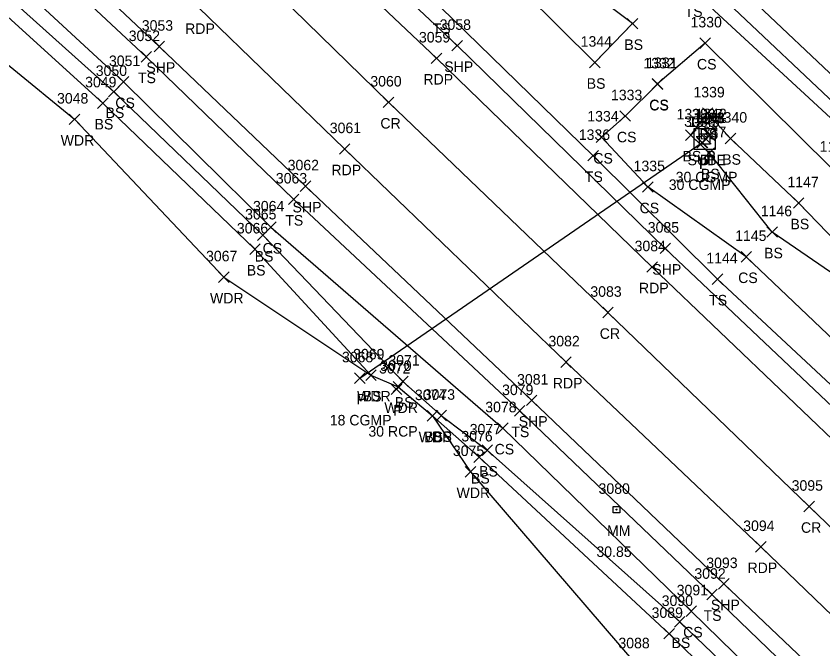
# Model space of a CAD drawing. Extents: x 1647574 to 1652703, y 212895 to 228670.
# Drawn here: x 1649589.7 to 1649743, y 226370.4 to 226490.7 of the extents above; entities that cross this region are included whole.
import ezdxf

# ---------------------------------------------------------------- set-up
doc = ezdxf.new("R2010")
doc.units = 0
for name, color, linetype in [('D_A', 7, 'Continuous'), ('D_C', 7, 'Continuous'), ('D_I', 7, 'Continuous'), ('D_TIC', 7, 'Continuous'), ('DCP', 7, 'Continuous'), ('DS', 7, 'Continuous'), ('L_A', 7, 'Continuous'), ('L_I', 7, 'Continuous'), ('L_TIC', 7, 'Continuous'), ('LAWA', 7, 'Continuous'), ('LELB', 7, 'Continuous'), ('P_A', 7, 'Continuous'), ('P_I', 7, 'Continuous'), ('P_TIC', 7, 'Continuous'), ('PET', 7, 'Continuous'), ('PRC', 7, 'Continuous'), ('PSP', 7, 'Continuous'), ('S_A', 7, 'Continuous'), ('S_C', 7, 'Continuous'), ('S_I', 7, 'Continuous'), ('SRM', 7, 'Continuous'), ('U_A', 7, 'Continuous'), ('U_I', 7, 'Continuous'), ('U_TIC', 7, 'Continuous')]:
    doc.layers.add(name, color=color, linetype=linetype)

msp = doc.modelspace()

# ---------------------------------------------------------------- linework, layer by layer
at = {"layer": 'D_TIC'}
for points in [[(1649719.04, 226465.67), (1649721.04, 226467.67)], [(1649721.04, 226465.67), (1649719.04, 226467.67)], [(1649719.14, 226465.67), (1649721.14, 226467.67)], [(1649721.14, 226465.67), (1649719.14, 226467.67)], [(1649720.44, 226467.09), (1649722.44, 226469.09)], [(1649722.44, 226467.09), (1649720.44, 226469.09)], [(1649720.46, 226467.12), (1649722.46, 226469.12)], [(1649722.46, 226467.12), (1649720.46, 226469.12)], [(1649653.99, 226420.9), (1649655.99, 226422.9)], [(1649655.99, 226420.9), (1649653.99, 226422.9)], [(1649660.98, 226418.77), (1649662.98, 226420.77)], [(1649662.98, 226418.77), (1649660.98, 226420.77)]]:
    msp.add_lwpolyline(points, dxfattribs=at)
at = {"layer": 'DCP'}
msp.add_lwpolyline([(1649654.99, 226421.9), (1649720.04, 226466.67)], dxfattribs=at)
at = {"layer": 'DS'}
for p, q in [((1649718.54, 226469.36), (1649722.54, 226469.36)), ((1649718.54, 226465.36), (1649718.54, 226469.36)), ((1649722.54, 226469.36), (1649722.54, 226465.36)), ((1649719.54, 226466.36), (1649719.54, 226468.36)), ((1649719.54, 226468.36), (1649721.54, 226468.36)), ((1649721.54, 226468.36), (1649721.54, 226466.36)), ((1649721.54, 226466.36), (1649719.54, 226466.36)), ((1649720.54, 226467.36), (1649720.54, 226467.36)), ((1649720.54, 226467.36), (1649720.54, 226467.36)), ((1649722.54, 226465.36), (1649718.54, 226465.36))]:
    msp.add_line(p, q, dxfattribs=at)
at = {"layer": 'L_TIC'}
for points in [[(1649705.82, 226488.3), (1649707.82, 226490.3)], [(1649707.82, 226488.3), (1649705.82, 226490.3)], [(1649719.63, 226484.58), (1649721.63, 226486.58)], [(1649721.63, 226484.58), (1649719.63, 226486.58)], [(1649613.41, 226481.98), (1649615.41, 226483.98)], [(1649615.41, 226481.98), (1649613.41, 226483.98)], [(1649698.67, 226480.91), (1649700.67, 226482.91)], [(1649700.67, 226480.91), (1649698.67, 226482.91)], [(1649698.67, 226480.91), (1649700.67, 226482.91)], [(1649700.67, 226480.91), (1649698.67, 226482.91)], [(1649609.08, 226477.23), (1649611.08, 226479.23)], [(1649611.08, 226477.23), (1649609.08, 226479.23)], [(1649710.56, 226476.85), (1649712.56, 226478.85)], [(1649712.56, 226476.85), (1649710.56, 226478.85)], [(1649710.58, 226476.78), (1649712.58, 226478.78)], [(1649712.58, 226476.78), (1649710.58, 226478.78)], [(1649607.23, 226475.35), (1649609.23, 226477.35)], [(1649609.23, 226475.35), (1649607.23, 226477.35)], [(1649605.13, 226473.18), (1649607.13, 226475.18)], [(1649607.13, 226473.18), (1649605.13, 226475.18)], [(1649704.42, 226470.73), (1649706.42, 226472.73)], [(1649706.42, 226470.73), (1649704.42, 226472.73)], [(1649720.1, 226471.27), (1649722.1, 226473.27)], [(1649722.1, 226471.27), (1649720.1, 226473.27)], [(1649599.78, 226470.1), (1649601.78, 226472.1)], [(1649601.78, 226470.1), (1649599.78, 226472.1)], [(1649699.93, 226466.69), (1649701.93, 226468.69)], [(1649701.93, 226466.69), (1649699.93, 226468.69)], [(1649716.89, 226467.09), (1649718.89, 226469.09)], [(1649718.89, 226467.09), (1649716.89, 226469.09)], [(1649724.43, 226466.47), (1649726.43, 226468.47)], [(1649726.43, 226466.47), (1649724.43, 226468.47)], [(1649724.43, 226466.47), (1649726.43, 226468.47)], [(1649726.43, 226466.47), (1649724.43, 226468.47)], [(1649698.36, 226463.18), (1649700.36, 226465.18)], [(1649700.36, 226463.18), (1649698.36, 226465.18)], [(1649720.38, 226463.7), (1649722.38, 226465.7)], [(1649722.38, 226463.7), (1649720.38, 226465.7)], [(1649708.73, 226457.24), (1649710.73, 226459.24)], [(1649710.73, 226457.24), (1649708.73, 226459.24)], [(1649708.73, 226457.24), (1649710.73, 226459.24)], [(1649710.73, 226457.24), (1649708.73, 226459.24)], [(1649641.41, 226454.9), (1649643.41, 226456.9)], [(1649643.41, 226454.9), (1649641.41, 226456.9)], [(1649737.4, 226454.19), (1649739.4, 226456.19)], [(1649739.4, 226454.19), (1649737.4, 226456.19)], [(1649637.08, 226449.58), (1649639.08, 226451.58)], [(1649639.08, 226449.58), (1649637.08, 226451.58)], [(1649635.57, 226448.06), (1649637.57, 226450.06)], [(1649637.57, 226448.06), (1649635.57, 226450.06)], [(1649732.38, 226448.67), (1649734.38, 226450.67)], [(1649734.38, 226448.67), (1649732.38, 226450.67)], [(1649634.06, 226445.4), (1649636.06, 226447.4)], [(1649636.06, 226445.4), (1649634.06, 226447.4)], [(1649727.45, 226443.97), (1649729.45, 226445.97)], [(1649729.45, 226443.97), (1649727.45, 226445.97)], [(1649628.15, 226440.1), (1649630.15, 226442.1)], [(1649630.15, 226440.1), (1649628.15, 226442.1)], [(1649721.98, 226439.72), (1649723.98, 226441.72)], [(1649723.98, 226439.72), (1649721.98, 226441.72)], [(1649656.11, 226421.45), (1649658.11, 226423.45)], [(1649658.11, 226421.45), (1649656.11, 226423.45)], [(1649656.11, 226421.45), (1649658.11, 226423.45)], [(1649658.11, 226421.45), (1649656.11, 226423.45)], [(1649662.19, 226420.28), (1649664.19, 226422.28)], [(1649664.19, 226420.28), (1649662.19, 226422.28)], [(1649661.3, 226419.26), (1649663.3, 226421.26)], [(1649663.3, 226419.26), (1649661.3, 226421.26)], [(1649667.81, 226413.71), (1649669.81, 226415.71)], [(1649669.81, 226413.71), (1649667.81, 226415.71)], [(1649667.81, 226413.71), (1649669.81, 226415.71)], [(1649669.81, 226413.71), (1649667.81, 226415.71)], [(1649669.48, 226413.78), (1649671.48, 226415.78)], [(1649671.48, 226413.78), (1649669.48, 226415.78)], [(1649684.38, 226414.67), (1649686.38, 226416.67)], [(1649686.38, 226414.67), (1649684.38, 226416.67)], [(1649681.17, 226411.39), (1649683.17, 226413.39)], [(1649683.17, 226411.39), (1649681.17, 226413.39)], [(1649676.68, 226405.85), (1649678.68, 226407.85)], [(1649678.68, 226405.85), (1649676.68, 226407.85)], [(1649678.22, 226407.18), (1649680.22, 226409.18)], [(1649680.22, 226407.18), (1649678.22, 226409.18)], [(1649675.02, 226403.08), (1649677.02, 226405.08)], [(1649677.02, 226403.08), (1649675.02, 226405.08)], [(1649720.92, 226379.74), (1649722.92, 226381.74)], [(1649722.92, 226379.74), (1649720.92, 226381.74)], [(1649717, 226376.59), (1649719, 226378.59)], [(1649719, 226376.59), (1649717, 226378.59)], [(1649714.79, 226374.57), (1649716.79, 226376.57)], [(1649716.79, 226374.57), (1649714.79, 226376.57)], [(1649712.8, 226372.3), (1649714.8, 226374.3)], [(1649714.8, 226372.3), (1649712.8, 226374.3)]]:
    msp.add_lwpolyline(points, dxfattribs=at)
at = {"layer": 'LAWA'}
msp.add_lwpolyline([(1649564.01, 226501.21), (1649600.78, 226471.1), (1649629.15, 226441.1), (1649657.11, 226422.45), (1649662.3, 226420.26), (1649668.81, 226414.71), (1649676.02, 226404.08), (1649707.48, 226367.52), (1649746.55, 226330.39), (1649779.45, 226297), (1649815.18, 226260.26), (1649850.99, 226223.94), (1649889.13, 226181.22), (1649919.64, 226149.68), (1649954.03, 226112.54), (1649976.77, 226080.57), (1650010.23, 226040.33), (1650031.5, 226013.99), (1650047.73, 225988.88)], dxfattribs=at)
at = {"layer": 'LELB'}
for points in [[(1649699.67, 226481.91), (1649679.45, 226501.99), (1649645.41, 226536.66), (1649612.61, 226568.57), (1649578.32, 226600.99), (1649543.98, 226632.95), (1649509.04, 226666.44), (1649473.07, 226698.81), (1649440.27, 226731.3), (1649435.72, 226737.04), (1649408.87, 226762.28), (1649371.65, 226797.42), (1649335.46, 226831.54), (1649323.17, 226842.84), (1649315.96, 226850.35), (1649312.9, 226852.88), (1649303.05, 226862.63), (1649272.9, 226885.04), (1649244.53, 226913.23), (1649219.14, 226937.73), (1649217.77, 226942.22), (1649215.75, 226944.46), (1649217.78, 226946.35), (1649219.53, 226943.85)], [(1649699.67, 226481.91), (1649706.82, 226489.3), (1649683.4, 226506.92), (1649648.98, 226540.18), (1649615.46, 226571.75), (1649582.54, 226604.31), (1649545.88, 226635.11), (1649514.99, 226670.75), (1649476.91, 226703.47), (1649443.87, 226735.13), (1649437.39, 226738.45), (1649410.25, 226763.49), (1649372.93, 226798.59), (1649336.35, 226832.76), (1649324.5, 226844.21), (1649317.41, 226851.47), (1649314.57, 226854.84), (1649305.82, 226864.42), (1649279.73, 226892.76), (1649248.17, 226918.18), (1649224.51, 226943.02), (1649219.53, 226943.85)], [(1649107.55, 226940.79), (1649127.63, 226921.57), (1649159.08, 226895.72), (1649165.83, 226887.9), (1649190.49, 226864.77), (1649225.18, 226833.03), (1649259.69, 226800.81), (1649292.76, 226768.97), (1649332.89, 226728.92), (1649366.72, 226696.88), (1649396.96, 226668.92), (1649427.38, 226640.01), (1649462.61, 226607.88), (1649501.23, 226571.04), (1649533.66, 226541.41), (1649568.55, 226508.33), (1649606.13, 226474.18), (1649635.06, 226446.4), (1649657.11, 226422.45)], [(1650145.31, 225996.12), (1650155.22, 226000.73), (1650160.97, 226007.39), (1650165.06, 226014.73), (1650162.63, 226023.17), (1650152.14, 226036.38), (1650125.52, 226068.74), (1650101.36, 226098.15), (1650073.79, 226131.47), (1650039.14, 226169.85), (1650006.52, 226208.67), (1649978.85, 226238.77), (1649944.11, 226276), (1649910.77, 226309.61), (1649879.19, 226341.22), (1649849.26, 226371.24), (1649815.2, 226404.44), (1649786.47, 226431.97), (1649749.39, 226466.79), (1649718.31, 226495.58), (1649694.54, 226518.32), (1649659.53, 226550.77), (1649625.91, 226582.74), (1649593.12, 226613.01)], [(1650145.31, 225996.12), (1650126.11, 226017.39), (1650101.66, 226047.08), (1650074.02, 226078.27), (1650048.35, 226107.52), (1650011.02, 226148.89), (1649978.29, 226184.76), (1649948.32, 226216.56), (1649918.31, 226248.62), (1649881.09, 226286.67), (1649854.51, 226315.1), (1649822.53, 226345.57), (1649790.94, 226377.4), (1649759.46, 226406.66), (1649722.98, 226440.72), (1649699.36, 226464.18), (1649670.41, 226492.35), (1649633.05, 226526.99), (1649601.72, 226556.3), (1649565.56, 226590.44)], [(1649576.43, 226518.4), (1649614.41, 226482.98), (1649642.41, 226455.9), (1649685.38, 226415.67), (1649721.92, 226380.74), (1649759.16, 226344.82), (1649794.41, 226310.27), (1649829.09, 226276.12), (1649866.9, 226238.21), (1649900.81, 226202.84), (1649937.1, 226163.93), (1649969.44, 226128.19), (1649998.01, 226097.17), (1650029.45, 226060.68), (1650045.36, 226034.05), (1650069.99, 226009.77), (1650092.51, 225984.63), (1650111.94, 225960.02)], [(1649572.06, 226513.32), (1649610.08, 226478.23), (1649638.08, 226450.58), (1649682.17, 226412.39), (1649718, 226377.59), (1649756, 226340.45), (1649789.26, 226306.39), (1649824.84, 226270.98), (1649865.01, 226237.13), (1649898.41, 226199.96), (1649935.32, 226162.62), (1649968.54, 226127.19), (1649995.98, 226095.51), (1650026.38, 226057.31)], [(1649570.19, 226510.51), (1649608.23, 226476.35), (1649636.57, 226449.06), (1649663.19, 226421.28), (1649670.48, 226414.78), (1649679.22, 226408.18), (1649715.79, 226375.57), (1649754.34, 226338.61), (1649788.1, 226305.21), (1649822.67, 226268.96), (1649860.5, 226231.77), (1649895.97, 226193.57), (1649929.13, 226157.26), (1649962.02, 226120.66), (1649988.9, 226089.08), (1650019.8, 226051.49), (1650041.89, 226022.86), (1650059.37, 225999.62), (1650079.66, 225974.03), (1650096.25, 225946.36)], [(1650034.79, 226165.59), (1650004.25, 226206.53), (1649976.89, 226237.09), (1649942.39, 226273.76), (1649905.43, 226305.34), (1649874.8, 226336.52), (1649843.44, 226365.42), (1649812.48, 226401.05), (1649784.9, 226430.14), (1649744.52, 226461.95), (1649720.63, 226485.58), (1649711.56, 226477.85), (1649711.58, 226477.78), (1649705.42, 226471.73), (1649700.93, 226467.69), (1649709.73, 226458.24)], [(1650148.97, 226010.88), (1650139.27, 226026.59), (1650113.43, 226057), (1650088.3, 226087.98), (1650061.28, 226120.08), (1650026.24, 226159.75), (1649992.44, 226196.13), (1649963.33, 226228.07), (1649931.94, 226262.56), (1649896.29, 226297.95), (1649867.38, 226328.16), (1649836.11, 226358.29), (1649802.88, 226390.85), (1649773.49, 226418.93), (1649757.57, 226433.02), (1649733.38, 226449.67), (1649721.38, 226464.7), (1649717.89, 226468.09), (1649721.1, 226472.27), (1649725.43, 226467.47)], [(1650148.97, 226010.88), (1650154.49, 226019.63), (1650146.18, 226030.47), (1650117.14, 226060.39), (1650092.92, 226091.65), (1650065.04, 226122.85), (1650030.31, 226163.04), (1649996.06, 226198.8), (1649967.82, 226231.08), (1649935.01, 226265.64), (1649900.92, 226301.66), (1649869, 226330.3), (1649837.58, 226359.92), (1649804, 226392.67), (1649775.11, 226420.09), (1649758.52, 226434.35), (1649738.4, 226455.19), (1649725.43, 226467.47)], [(1650055.12, 226113.82), (1650017.96, 226153.32), (1649984.83, 226189.55), (1649957.12, 226222.67), (1649926.78, 226257.2), (1649885.72, 226290.18), (1649859.03, 226319.45), (1649828.58, 226351.31), (1649795.6, 226382.64), (1649764.56, 226410.62), (1649728.45, 226444.97), (1649709.73, 226458.24)], [(1649668.81, 226414.71), (1649677.68, 226406.85), (1649713.8, 226373.3), (1649752.12, 226335.89), (1649786.09, 226302.81), (1649821.42, 226267.05), (1649857.98, 226229.57), (1649894.19, 226191.19), (1649927.6, 226155.83), (1649960.21, 226119.33), (1649987.22, 226087.32), (1650018.26, 226049.98), (1650039.74, 226020.41), (1650056.73, 225997.13), (1650074.38, 225969.86), (1650089, 225939.93)]]:
    msp.add_lwpolyline(points, dxfattribs=at)
at = {"layer": 'P_TIC'}
for points in [[(1649672.51, 226484.11), (1649674.51, 226486.11)], [(1649674.51, 226484.11), (1649672.51, 226486.11)], [(1649615.88, 226483.95), (1649617.88, 226485.95)], [(1649617.88, 226483.95), (1649615.88, 226485.95)], [(1649668.58, 226481.71), (1649670.58, 226483.71)], [(1649670.58, 226481.71), (1649668.58, 226483.71)], [(1649659.46, 226473.34), (1649661.46, 226475.34)], [(1649661.46, 226473.34), (1649659.46, 226475.34)], [(1649651.1, 226464.47), (1649653.1, 226466.47)], [(1649653.1, 226464.47), (1649651.1, 226466.47)], [(1649643.67, 226457.4), (1649645.67, 226459.4)], [(1649645.67, 226457.4), (1649643.67, 226459.4)], [(1649712.05, 226445.56), (1649714.05, 226447.56)], [(1649714.05, 226445.56), (1649712.05, 226447.56)], [(1649709.56, 226442.02), (1649711.56, 226444.02)], [(1649711.56, 226442.02), (1649709.56, 226444.02)], [(1649701.15, 226433.36), (1649703.15, 226435.36)], [(1649703.15, 226433.36), (1649701.15, 226435.36)], [(1649693.18, 226423.93), (1649695.18, 226425.93)], [(1649695.18, 226423.93), (1649693.18, 226425.93)], [(1649686.66, 226416.66), (1649688.66, 226418.66)], [(1649688.66, 226416.66), (1649686.66, 226418.66)], [(1649739.4, 226396.48), (1649741.4, 226398.48)], [(1649741.4, 226396.48), (1649739.4, 226398.48)], [(1649730.2, 226388.82), (1649732.2, 226390.82)], [(1649732.2, 226388.82), (1649730.2, 226390.82)], [(1649723.18, 226381.77), (1649725.18, 226383.77)], [(1649725.18, 226381.77), (1649723.18, 226383.77)]]:
    msp.add_lwpolyline(points, dxfattribs=at)
at = {"layer": 'PET'}
for points in [[(1650180.12, 226018.51), (1650160.2, 226042.42), (1650132.53, 226074.87), (1650108.24, 226103.36), (1650079.8, 226135.84), (1650045.18, 226174.49), (1650010.43, 226212.6), (1649983.21, 226241.97), (1649947.38, 226279.71), (1649914.98, 226313), (1649883.03, 226345), (1649852.9, 226374.89), (1649819.24, 226408.27), (1649790.46, 226435.99), (1649753.36, 226471.35), (1649722.68, 226500.42), (1649698.76, 226522.75), (1649664.62, 226555.39), (1649630.41, 226587.57), (1649598.45, 226617.55), (1649561.34, 226652.9)], [(1649568.76, 226578.15), (1649602.84, 226545.72), (1649639.6, 226511.14), (1649669.58, 226482.71), (1649710.56, 226443.02), (1649749.16, 226406.1), (1649783.82, 226372.91), (1649821.53, 226335.91), (1649854.36, 226303.39), (1649893.84, 226262.84), (1649926.53, 226228.81), (1649964.59, 226188.34), (1649995.88, 226154.08), (1650026.58, 226120.39), (1650056.63, 226086.43), (1650078.17, 226061.47), (1650102.87, 226032.97), (1650121.07, 226011.5), (1650140.46, 225987.82)], [(1649585.69, 226528.77), (1649624.3, 226492.34), (1649652.1, 226465.47), (1649694.18, 226424.93), (1649731.2, 226389.82), (1649767.06, 226355.29), (1649804.34, 226318.78), (1649837.23, 226285.73), (1649875.09, 226247.37), (1649909.48, 226211.77), (1649946.37, 226172.47), (1649978.25, 226137.54), (1650007.65, 226104.95), (1650038.73, 226069.71), (1650059.42, 226046.29), (1650084.31, 226017.14), (1650102.55, 225995.44), (1650123.3, 225970.1)]]:
    msp.add_lwpolyline(points, dxfattribs=at)
at = {"layer": 'PRC'}
msp.add_lwpolyline([(1649559.91, 226569.96), (1649593.92, 226537.25), (1649631.94, 226502.23), (1649660.46, 226474.34), (1649702.15, 226434.36), (1649740.4, 226397.48), (1649775.04, 226364.12), (1649813.32, 226327.22), (1649846.03, 226294.55), (1649884.93, 226255.04), (1649918.06, 226220.06), (1649955.14, 226180.9), (1649987.04, 226146.06), (1650016.78, 226113.16), (1650047.62, 226077.89), (1650069.26, 226053.4), (1650093.06, 226025.47), (1650111.86, 226003.86), (1650131.21, 225979.86)], dxfattribs=at)
at = {"layer": 'PSP'}
for points in [[(1650176.78, 226014.91), (1650174.69, 226018.89), (1650157.03, 226040.39), (1650129.97, 226072.67), (1650105.28, 226101.15), (1650076.93, 226133.75), (1650041.79, 226172.07), (1650008.03, 226209.64), (1649980.35, 226240.01), (1649944.97, 226277.48), (1649912.15, 226310.56), (1649880.37, 226342.42), (1649850.35, 226372.48), (1649816.61, 226405.58), (1649787.78, 226433.35), (1649750.91, 226468.71), (1649720.44, 226497.53), (1649696.48, 226520.16), (1649661.7, 226552.53), (1649627.77, 226584.84), (1649595.64, 226615.02), (1649558.33, 226650.15)], [(1649571.18, 226581.28), (1649605.62, 226548.46), (1649642.47, 226514.36), (1649673.51, 226485.11), (1649713.05, 226446.56), (1649753.13, 226408.58), (1649786.75, 226376.31), (1649825.02, 226339.17), (1649858.01, 226306.81), (1649897.5, 226266.11), (1649930.08, 226232.3), (1649968.22, 226191.53), (1649999.65, 226157.4), (1650029.99, 226123.79), (1650060.42, 226089.05), (1650081.82, 226064.3), (1650106.87, 226035.38), (1650124.34, 226014.45), (1650143.68, 225990.93)], [(1649578.75, 226520.79), (1649616.88, 226484.95), (1649644.67, 226458.4), (1649687.66, 226417.66), (1649724.18, 226382.77), (1649761.14, 226347.64), (1649797.11, 226312.71), (1649831.3, 226278.59), (1649868.9, 226240.31), (1649902.65, 226204.83), (1649939.09, 226165.73), (1649971.52, 226130.61), (1650000.21, 226098.9), (1650032.08, 226063.05), (1650053.34, 226038.39), (1650075.13, 226014.23), (1650096.57, 225988.88), (1650117.58, 225964.05)]]:
    msp.add_lwpolyline(points, dxfattribs=at)
at = {"layer": 'SRM'}
msp.add_lwpolyline([(1649703.17, 226397.51), (1649704.42, 226397.51), (1649704.42, 226396.26), (1649703.17, 226396.26)], close=True, dxfattribs=at)
msp.add_circle((1649703.79, 226396.89), 0.0833, dxfattribs=at)
at = {"layer": 'U_TIC'}
for points in [[(1649719.74, 226466.37), (1649721.74, 226468.37)], [(1649721.74, 226466.37), (1649719.74, 226468.37)]]:
    msp.add_lwpolyline(points, dxfattribs=at)

# ---------------------------------------------------------------- texts
at = {"layer": 'D_A'}
for s, p in [('P', (1649720.82, 226463.09)), ('P', (1649720.84, 226463.12)), ('P', (1649719.42, 226461.67)), ('P', (1649719.52, 226461.67)), ('DI', (1649719.6, 226462.36)), ('P', (1649654.37, 226416.9)), ('P', (1649661.36, 226414.77))]:
    msp.add_text(s, height=2, dxfattribs=at).set_placement(p)
at = {"layer": 'D_C'}
for s, p in [('30 CGMP', (1649715.03, 226459.12)), ('30 CGMP', (1649713.71, 226457.67)), ('18 CGMP', (1649649.28, 226412.9)), ('30 RCP', (1649656.62, 226410.77))]:
    msp.add_text(s, height=2, dxfattribs=at).set_placement(p)
at = {"layer": 'D_I'}
for s, p in [('3087', (1649718.1, 226471.09)), ('1153', (1649718.42, 226470.36)), ('1342', (1649718.77, 226471.12)), ('3086', (1649716.64, 226469.67)), ('1343', (1649717.45, 226469.67)), ('3068', (1649651.6, 226424.9)), ('3072', (1649658.64, 226422.77))]:
    msp.add_text(s, height=2, dxfattribs=at).set_placement(p)
at = {"layer": 'L_A'}
for s, p in [('TS', (1649716.72, 226490.58)), ('TS', (1649668.82, 226487.35)), ('BS', (1649705.26, 226484.3)), ('CS', (1649719.07, 226480.58)), ('TS', (1649612.82, 226477.98)), ('BS', (1649698.11, 226476.91)), ('BS', (1649698.11, 226476.91)), ('CS', (1649608.52, 226473.23)), ('CS', (1649710, 226472.85)), ('CS', (1649710.02, 226472.78)), ('BS', (1649606.67, 226471.35)), ('BS', (1649604.57, 226469.18)), ('BS', (1649719.54, 226467.27)), ('WDR', (1649598.14, 226466.1)), ('CS', (1649703.86, 226466.73)), ('CS', (1649699.37, 226462.69)), ('BS', (1649716.33, 226463.09)), ('BS', (1649723.87, 226462.47)), ('BS', (1649723.87, 226462.47)), ('BS', (1649719.82, 226459.7)), ('TS', (1649697.76, 226459.18)), ('CS', (1649708.17, 226453.24)), ('CS', (1649708.17, 226453.24)), ('TS', (1649640.82, 226450.9)), ('BS', (1649736.84, 226450.19)), ('CS', (1649636.52, 226445.58)), ('BS', (1649731.83, 226444.67)), ('BS', (1649635.01, 226444.06)), ('BS', (1649633.5, 226441.4)), ('CS', (1649726.9, 226439.97)), ('WDR', (1649626.51, 226436.1)), ('TS', (1649721.39, 226435.72)), ('WDR', (1649654.47, 226417.45)), ('BS', (1649655.55, 226417.45)), ('WDR', (1649659.66, 226415.26)), ('BS', (1649661.63, 226416.28)), ('TS', (1649683.79, 226410.67)), ('WDR', (1649666.17, 226409.71)), ('BS', (1649667.25, 226409.71)), ('BS', (1649668.92, 226409.78)), ('CS', (1649680.61, 226407.39)), ('BS', (1649677.66, 226403.18)), ('BS', (1649676.12, 226401.85)), ('WDR', (1649673.38, 226399.08)), ('TS', (1649720.32, 226375.74)), ('CS', (1649716.44, 226372.59)), ('BS', (1649714.23, 226370.57))]:
    msp.add_text(s, height=2, dxfattribs=at).set_placement(p)
at = {"layer": 'L_I'}
for s, p in [('1330', (1649717.85, 226488.58)), ('3052', (1649611.07, 226485.98)), ('1344', (1649696.97, 226484.91)), ('1344', (1649696.97, 226484.91)), ('3051', (1649607.31, 226481.23)), ('1332', (1649708.89, 226480.78)), ('1331', (1649709.44, 226480.85)), ('3050', (1649604.8, 226479.35)), ('3049', (1649602.78, 226477.18)), ('1339', (1649718.4, 226475.27)), ('3048', (1649597.44, 226474.1)), ('1333', (1649702.73, 226474.73)), ('1334', (1649698.23, 226470.69)), ('1338', (1649715.2, 226471.09)), ('1340', (1649722.65, 226470.47)), ('1340', (1649722.65, 226470.47)), ('1336', (1649696.61, 226467.18)), ('1337', (1649718.68, 226467.7)), ('1148', (1649742.39, 226464.95)), ('1335', (1649707.03, 226461.24)), ('1335', (1649707.03, 226461.24)), ('3063', (1649639.03, 226458.9)), ('1147', (1649736.27, 226458.19)), ('3064', (1649634.69, 226453.58)), ('3065', (1649633.19, 226452.06)), ('1146', (1649731.2, 226452.67)), ('3066', (1649631.62, 226449.4)), ('1145', (1649726.33, 226447.97)), ('3067', (1649625.76, 226444.1)), ('1144', (1649720.85, 226443.72)), ('3069', (1649653.72, 226425.45)), ('3069', (1649653.72, 226425.45)), ('3071', (1649660.42, 226424.28)), ('3070', (1649658.87, 226423.26)), ('3079', (1649682.03, 226418.67)), ('3074', (1649665.47, 226417.71)), ('3074', (1649665.47, 226417.71)), ('3073', (1649667.14, 226417.78)), ('3078', (1649678.83, 226415.39)), ('3077', (1649675.88, 226411.18)), ('3076', (1649674.29, 226409.85)), ('3075', (1649672.68, 226407.08)), ('3092', (1649718.58, 226383.74)), ('3091', (1649715.22, 226380.59)), ('3090', (1649712.37, 226378.57)), ('3089', (1649710.45, 226376.3)), ('3088', (1649704.14, 226370.52))]:
    msp.add_text(s, height=2, dxfattribs=at).set_placement(p)
at = {"layer": 'P_A'}
for s, p in [('RDP', (1649621.79, 226487.34)), ('SHP', (1649614.42, 226479.95)), ('SHP', (1649671.04, 226480.11)), ('RDP', (1649667.07, 226477.71)), ('CR', (1649658.9, 226469.34)), ('RDP', (1649649.59, 226460.47)), ('SHP', (1649642.2, 226453.4)), ('SHP', (1649710.59, 226441.56)), ('RDP', (1649708.05, 226438.02)), ('CR', (1649700.59, 226429.36)), ('RDP', (1649691.67, 226419.93)), ('SHP', (1649685.19, 226412.66)), ('CR', (1649738.84, 226392.48)), ('RDP', (1649728.68, 226384.82)), ('SHP', (1649721.71, 226377.77))]:
    msp.add_text(s, height=2, dxfattribs=at).set_placement(p)
at = {"layer": 'P_I'}
for s, p in [('3053', (1649613.55, 226487.95)), ('3058', (1649670.17, 226488.11)), ('3059', (1649666.23, 226485.71)), ('3060', (1649656.99, 226477.34)), ('3061', (1649649.28, 226468.47)), ('3062', (1649641.28, 226461.4)), ('3085', (1649709.72, 226449.56)), ('3084', (1649707.22, 226446.02)), ('3083', (1649698.81, 226437.36)), ('3082', (1649690.84, 226427.93)), ('3081', (1649684.88, 226420.66)), ('3095', (1649737.07, 226400.48)), ('3094', (1649727.86, 226392.82)), ('3093', (1649720.84, 226385.77))]:
    msp.add_text(s, height=2, dxfattribs=at).set_placement(p)
at = {"layer": 'S_A'}
msp.add_text('MM', height=2, dxfattribs=at).set_placement((1649701.98, 226391.89))
at = {"layer": 'S_C'}
msp.add_text('30.85', height=2, dxfattribs=at).set_placement((1649699.96, 226387.89))
at = {"layer": 'S_I'}
msp.add_text('3080', height=2, dxfattribs=at).set_placement((1649700.37, 226399.89))
at = {"layer": 'U_A'}
msp.add_text('SUBE', height=2, dxfattribs=at).set_placement((1649717.28, 226462.37))
at = {"layer": 'U_I'}
msp.add_text('1341', height=2, dxfattribs=at).set_placement((1649718.62, 226470.37))

doc.saveas('drawing.dxf')
